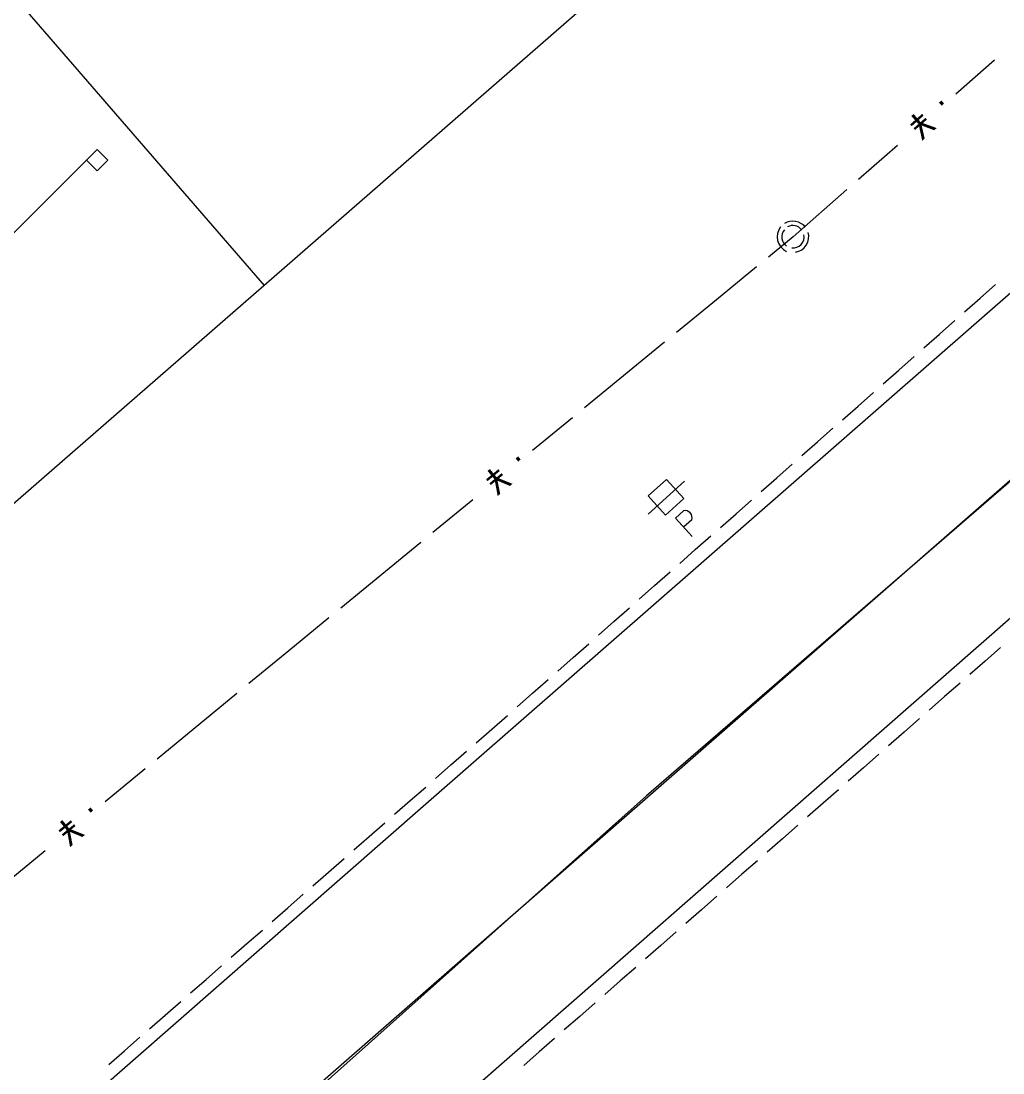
# Model space of a CAD drawing. Extents: x 2443269 to 2494951, y 591171 to 622130.
# Drawn here: x 2462283.1 to 2462473, y 604390.1 to 604593.6 of the extents above; entities that cross this region are included whole.
import ezdxf

# ---------------------------------------------------------------- set-up
doc = ezdxf.new("R2010")
doc.units = 0
for name, color, linetype in [('SURVEY - CENTERLINE - Existing Roads', 7, 'Continuous'), ('SURVEY - DRAINAGE - Area Shapes', 7, 'Continuous'), ('SURVEY - NON-TRANSPORTATION - Features', 7, 'Continuous'), ('SURVEY - PROPERTY - Property Lines', 7, 'Continuous'), ('SURVEY - PROPERTY - ROW Lines', 7, 'Continuous'), ('SURVEY - TRANSPORTATION - Features', 7, 'Continuous'), ('SURVEY - TRANSPORTATION - Roads', 7, 'Continuous'), ('SURVEY - UTILITIES - Cable (Underground) with Text', 7, 'Continuous'), ('SURVEY - UTILITIES - Poles and Miscellaneous with Text', 7, 'Continuous'), ('SURVEY - UTILITIES - Sanitary Sewer with Text', 7, 'Continuous')]:
    doc.layers.add(name, color=color, linetype=linetype)

# ---------------------------------------------------------------- blocks, each defined once
blk = doc.blocks.new('xpp')
at = {"layer": 'SURVEY - UTILITIES - Cable (Underground) with Text'}
for p, q in [((-2.395, 2.598), (2.395, 2.598)), ((-2.395, -2.436), (-2.395, 2.598)), ((2.395, 2.598), (2.395, 2.598)), ((2.395, 2.598), (2.395, -2.436)), ((-4.75, 0), (4.75, 0)), ((2.395, -2.436), (-2.395, -2.436)), ((-2.395, -2.436), (-2.395, -2.436)), ((2.395, -2.436), (2.395, -2.436)), ((-1.339, -8.932), (-1.339, -4.141)), ((-1.339, -4.141), (-1.339, -4.141)), ((-1.339, -4.141), (0.771, -4.141)), ((1.062, -4.351), (0.771, -4.141)), ((1.286, -4.632), (1.062, -4.351)), ((1.062, -4.351), (1.062, -4.351)), ((1.062, -6.285), (1.286, -6.004)), ((1.427, -4.962), (1.286, -4.632)), ((1.286, -4.632), (1.286, -4.632)), ((1.286, -6.004), (1.427, -5.674)), ((1.286, -6.004), (1.286, -6.004)), ((1.475, -5.318), (1.427, -4.962)), ((1.427, -4.962), (1.427, -4.962)), ((1.427, -5.674), (1.475, -5.318)), ((1.427, -5.674), (1.427, -5.674)), ((1.475, -5.318), (1.475, -5.318)), ((0.771, -6.496), (-1.339, -6.496)), ((0.771, -6.496), (1.062, -6.285)), ((1.062, -6.285), (1.062, -6.285))]:
    blk.add_line(p, q, dxfattribs=at)
blk = doc.blocks.new('xmh')
at = {"layer": 'SURVEY - CENTERLINE - Existing Roads'}
for p, q in [((-1.773, 2.501), (-2.286, 2.034)), ((-1.171, 2.844), (-1.773, 2.501)), ((-1.773, 2.501), (-1.773, 2.501)), ((-0.508, 3.048), (-1.171, 2.844)), ((-1.171, 2.844), (-1.171, 2.844)), ((-0.748, 2.036), (-1.161, 1.847)), ((-0.304, 2.133), (-0.748, 2.036)), ((-0.748, 2.036), (-0.748, 2.036)), ((1.042, 2.883), (0.508, 3.048)), ((0.864, 2.014), (0.508, 2.133)), ((1.539, 2.628), (1.042, 2.883)), ((1.042, 2.883), (1.042, 2.883)), ((1.985, 2.291), (1.539, 2.628)), ((1.539, 2.628), (1.539, 2.628)), ((2.366, 1.882), (1.985, 2.291)), ((1.985, 2.291), (1.985, 2.291)), ((-2.948, 0.825), (-3.065, 0.141)), ((-3.065, 0.141), (-3.065, 0.141)), ((-3.065, 0.141), (-3.03, -0.551)), ((-2.684, 1.466), (-2.948, 0.825)), ((-2.948, 0.825), (-2.948, 0.825)), ((-2.286, 2.034), (-2.684, 1.466)), ((-2.684, 1.466), (-2.684, 1.466)), ((-2.286, 2.034), (-2.286, 2.034)), ((-2.167, 0.395), (-2.198, -0.058)), ((-2.039, 0.831), (-2.167, 0.395)), ((-2.167, 0.395), (-2.167, 0.395)), ((-1.822, 1.23), (-2.039, 0.831)), ((-2.039, 0.831), (-2.039, 0.831)), ((-1.525, 1.574), (-1.822, 1.23)), ((-1.822, 1.23), (-1.822, 1.23)), ((-1.161, 1.847), (-1.525, 1.574)), ((-1.525, 1.574), (-1.525, 1.574)), ((-1.161, 1.847), (-1.161, 1.847)), ((1.194, 1.835), (0.864, 2.014)), ((0.864, 2.014), (0.864, 2.014)), ((1.487, 1.599), (1.194, 1.835)), ((1.194, 1.835), (1.194, 1.835)), ((1.734, 1.316), (1.487, 1.599)), ((1.487, 1.599), (1.487, 1.599)), ((1.927, 0.994), (1.734, 1.316)), ((1.734, 1.316), (1.734, 1.316)), ((2.061, 0.643), (1.927, 0.994)), ((1.927, 0.994), (1.927, 0.994)), ((2.13, 0.274), (2.061, 0.643)), ((2.061, 0.643), (2.061, 0.643)), ((2.133, -0.101), (2.13, 0.274)), ((2.13, 0.274), (2.13, 0.274)), ((2.671, 1.413), (2.366, 1.882)), ((2.366, 1.882), (2.366, 1.882)), ((2.89, 0.899), (2.671, 1.413)), ((2.671, 1.413), (2.671, 1.413)), ((3.017, 0.354), (2.89, 0.899)), ((2.89, 0.899), (2.89, 0.899)), ((3.048, -0.203), (3.017, 0.354)), ((3.017, 0.354), (3.017, 0.354)), ((-3.03, -0.551), (-3.03, -0.551)), ((-3.03, -0.551), (-2.844, -1.219)), ((-2.198, -0.058), (-2.198, -0.058)), ((-2.198, -0.058), (-2.133, -0.508)), ((-1.625, -1.422), (-1.25, -1.756)), ((-1.25, -1.756), (-1.25, -1.756)), ((-1.25, -1.756), (-0.808, -1.995)), ((-0.808, -1.995), (-0.808, -1.995)), ((-0.808, -1.995), (-0.323, -2.125)), ((0.67, -2.038), (1.125, -1.825)), ((1.125, -1.825), (1.518, -1.512)), ((1.125, -1.825), (1.125, -1.825)), ((1.518, -1.512), (1.828, -1.117)), ((1.518, -1.512), (1.518, -1.512)), ((1.958, -2.32), (2.403, -1.862)), ((2.403, -1.862), (2.743, -1.32)), ((2.403, -1.862), (2.403, -1.862)), ((-1.625, -2.54), (-1.054, -2.827)), ((-1.054, -2.827), (-1.054, -2.827)), ((-1.054, -2.827), (-0.436, -2.988)), ((-0.436, -2.988), (-0.436, -2.988)), ((-0.436, -2.988), (0.202, -3.016)), ((-0.323, -2.125), (-0.323, -2.125)), ((-0.323, -2.125), (0.178, -2.14)), ((0.178, -2.14), (0.67, -2.038)), ((0.178, -2.14), (0.178, -2.14)), ((0.202, -3.016), (0.832, -2.91)), ((0.202, -3.016), (0.202, -3.016)), ((0.67, -2.038), (0.67, -2.038)), ((0.832, -2.91), (1.426, -2.675)), ((0.832, -2.91), (0.832, -2.91)), ((1.426, -2.675), (1.958, -2.32)), ((1.426, -2.675), (1.426, -2.675)), ((1.958, -2.32), (1.958, -2.32))]:
    blk.add_line(p, q, dxfattribs=at)

msp = doc.modelspace()

# ---------------------------------------------------------------- linework, layer by layer
at = {"layer": 'SURVEY - DRAINAGE - Area Shapes'}
for points in [[(2461699.802, 604946.811), (2461948.759, 605058.451), (2462209.695, 605140.681), (2462347.245, 605149.404), (2462473.247, 605118.739), (2462639.239, 604980.206), (2462813.204, 604824.031), (2462826.669, 604809.207), (2462512.785, 604538.294), (2462060.635, 604143.095), (2461848.299, 603959.822)], [(2461699.802, 604946.811), (2461948.759, 605058.451), (2462209.695, 605140.681), (2462347.245, 605149.404), (2462473.247, 605118.739), (2462639.239, 604980.206), (2462813.204, 604824.031), (2462826.669, 604809.207), (2462404.086, 604443.772), (2462278.014, 604331.283), (2462060.635, 604143.095), (2461831.285, 603941.863)]]:
    msp.add_lwpolyline(points, dxfattribs=at)
at = {"layer": 'SURVEY - NON-TRANSPORTATION - Features'}
msp.add_lwpolyline([(2461875.552, 604146.478), (2462297.817, 604568.743), (2462299.879, 604566.681), (2462297.817, 604564.618), (2462295.754, 604566.681), (2462296.785, 604567.712)], dxfattribs=at)
at = {"layer": 'SURVEY - PROPERTY - Property Lines'}
msp.add_lwpolyline([(2461655.625, 604333.874), (2462017.588, 604903.392), (2462330.115, 604542.441)], dxfattribs=at)
at = {"layer": 'SURVEY - PROPERTY - ROW Lines'}
msp.add_line((2462832.634, 604980.177), (2461653.501, 603953.054), dxfattribs=at)
at = {"layer": 'SURVEY - TRANSPORTATION - Features'}
for p, q in [((2462468.61, 604539.979), (2462471.608, 604542.625)), ((2462465.612, 604537.333), (2462468.61, 604539.979)), ((2462460.741, 604533.034), (2462463.739, 604535.68)), ((2462457.743, 604530.388), (2462460.741, 604533.034)), ((2462452.872, 604526.089), (2462455.87, 604528.734)), ((2462449.874, 604523.443), (2462452.872, 604526.089)), ((2462445.003, 604519.143), (2462448.001, 604521.789)), ((2462442.005, 604516.498), (2462445.003, 604519.143)), ((2462437.134, 604512.198), (2462440.132, 604514.844)), ((2462434.136, 604509.552), (2462437.134, 604512.198)), ((2462429.265, 604505.253), (2462432.262, 604507.899)), ((2462426.267, 604502.607), (2462429.265, 604505.253)), ((2462421.396, 604498.308), (2462424.393, 604500.954)), ((2462418.398, 604495.662), (2462421.396, 604498.308)), ((2462413.527, 604491.363), (2462416.524, 604494.008)), ((2462410.529, 604488.717), (2462413.527, 604491.363)), ((2462405.658, 604484.417), (2462408.655, 604487.063)), ((2462402.66, 604481.772), (2462405.658, 604484.417)), ((2462397.788, 604477.472), (2462400.786, 604480.118)), ((2462394.791, 604474.826), (2462397.788, 604477.472)), ((2462389.919, 604470.527), (2462392.917, 604473.173)), ((2462472.566, 604472.441), (2462469.58, 604469.821)), ((2462386.922, 604467.881), (2462389.919, 604470.527)), ((2462469.58, 604469.821), (2462466.594, 604467.202)), ((2462382.05, 604463.582), (2462385.048, 604466.228)), ((2462464.728, 604465.564), (2462461.742, 604462.945)), ((2462379.053, 604460.936), (2462382.05, 604463.582)), ((2462461.742, 604462.945), (2462458.756, 604460.325)), ((2462374.167, 604456.653), (2462377.175, 604459.287)), ((2462456.889, 604458.688), (2462453.93, 604456.091)), ((2462371.159, 604454.018), (2462374.167, 604456.653)), ((2462453.903, 604456.068), (2462450.916, 604453.45)), ((2462453.93, 604456.091), (2462453.903, 604456.068)), ((2462366.271, 604449.738), (2462369.279, 604452.372)), ((2462449.049, 604451.814), (2462446.062, 604449.196)), ((2462363.263, 604447.103), (2462366.271, 604449.738)), ((2462446.062, 604449.196), (2462443.074, 604446.577)), ((2462358.376, 604442.823), (2462361.384, 604445.457)), ((2462441.207, 604444.941), (2462438.22, 604442.323)), ((2462355.368, 604440.188), (2462358.376, 604442.823)), ((2462438.22, 604442.323), (2462435.233, 604439.704)), ((2462350.48, 604435.908), (2462353.488, 604438.542)), ((2462433.366, 604438.068), (2462430.378, 604435.45)), ((2462347.472, 604433.273), (2462350.48, 604435.908)), ((2462430.378, 604435.45), (2462427.391, 604432.832)), ((2462342.585, 604428.993), (2462345.592, 604431.627)), ((2462425.524, 604431.195), (2462422.537, 604428.577)), ((2462339.577, 604426.358), (2462342.585, 604428.993)), ((2462422.537, 604428.577), (2462419.55, 604425.959)), ((2462334.689, 604422.078), (2462337.697, 604424.712)), ((2462417.683, 604424.322), (2462414.695, 604421.704)), ((2462331.681, 604419.443), (2462334.689, 604422.078)), ((2462414.695, 604421.704), (2462411.708, 604419.086)), ((2462326.793, 604415.162), (2462329.801, 604417.797)), ((2462409.841, 604417.449), (2462406.854, 604414.831)), ((2462323.785, 604412.528), (2462326.793, 604415.162)), ((2462406.854, 604414.831), (2462403.866, 604412.213)), ((2462318.898, 604408.247), (2462321.906, 604410.882)), ((2462401.999, 604410.577), (2462399.012, 604407.958)), ((2462315.89, 604405.613), (2462318.898, 604408.247)), ((2462399.012, 604407.958), (2462396.025, 604405.34)), ((2462311.002, 604401.332), (2462314.01, 604403.967)), ((2462394.158, 604403.704), (2462391.171, 604401.085)), ((2462307.994, 604398.698), (2462311.002, 604401.332)), ((2462391.171, 604401.085), (2462388.183, 604398.467)), ((2462303.107, 604394.417), (2462306.114, 604397.052)), ((2462386.316, 604396.831), (2462383.329, 604394.213)), ((2462300.099, 604391.783), (2462303.107, 604394.417)), ((2462383.329, 604394.213), (2462380.342, 604391.594))]:
    msp.add_line(p, q, dxfattribs=at)
at = {"layer": 'SURVEY - TRANSPORTATION - Roads'}
for points in [[(2461704.19, 603879.846), (2461710.507, 603878.998), (2461720.352, 603882.211), (2461736.892, 603894.969), (2461821.567, 603969.133), (2462007.389, 604131.918), (2462224.619, 604322.385), (2462361.423, 604442.233), (2462529.864, 604589.484), (2462660.404, 604704.382), (2462778.493, 604807.784)], [(2462812.347, 604774.503), (2462577.786, 604568.609), (2462133.041, 604178.976), (2462140.797, 604171.85)]]:
    msp.add_lwpolyline(points, dxfattribs=at)
at = {"layer": 'SURVEY - UTILITIES - Sanitary Sewer with Text'}
for p, q in [((2462471.41, 604586.041), (2462463.889, 604579.45)), ((2462452.608, 604569.563), (2462445.088, 604562.972)), ((2462442.832, 604560.995), (2462432.425, 604551.874)), ((2462432.425, 604551.874), (2462427.662, 604547.964)), ((2462425.344, 604546.06), (2462417.616, 604539.714)), ((2462417.616, 604539.714), (2462409.888, 604533.367)), ((2462407.569, 604531.464), (2462392.113, 604518.771)), ((2462389.794, 604516.867), (2462382.066, 604510.521)), ((2462370.474, 604501.002), (2462362.745, 604494.655)), ((2462360.427, 604492.752), (2462344.97, 604480.059)), ((2462342.652, 604478.155), (2462334.924, 604471.809)), ((2462334.924, 604471.809), (2462327.196, 604465.463)), ((2462324.877, 604463.559), (2462309.421, 604450.867)), ((2462307.102, 604448.963), (2462299.374, 604442.616)), ((2462287.782, 604433.097), (2462280.053, 604426.751))]:
    msp.add_line(p, q, dxfattribs=at)

# ---------------------------------------------------------------- block references
at = {"layer": 'SURVEY - UTILITIES - Poles and Miscellaneous with Text', "rotation": 42.15163453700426}
msp.add_blockref('xpp', (2462407.899, 604501.429), dxfattribs=at)
at = {"layer": 'SURVEY - UTILITIES - Sanitary Sewer with Text', "rotation": 42.15163453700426}
msp.add_blockref('xmh', (2462432.425, 604551.874), dxfattribs=at)

# ---------------------------------------------------------------- texts
at = {"layer": 'SURVEY - UTILITIES - Sanitary Sewer with Text'}
for s, rotation, p in [('·', 221.231, (2462460.675, 604579.957)), ('¥', 221.231, (2462456.914, 604576.661)), ('·', 219.39197, (2462378.869, 604511.131)), ('¥', 219.39197, (2462375.005, 604507.958)), ('·', 219.39197, (2462296.177, 604443.226)), ('¥', 219.39197, (2462292.313, 604440.053))]:
    msp.add_text(s, height=5, rotation=rotation, dxfattribs=at).set_placement(p)

doc.saveas('drawing.dxf')
